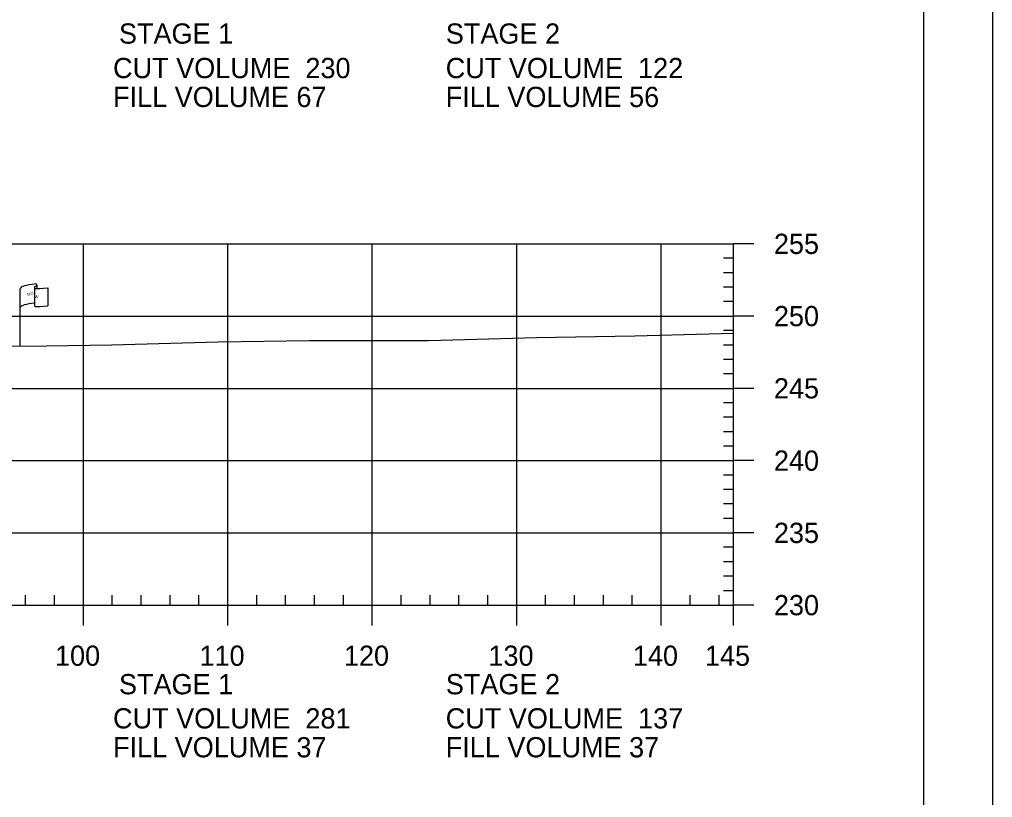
# Model space of a CAD drawing. Extents: x 1365647 to 1367999, y 387113 to 400173.
# Drawn here: x 1365989.7 to 1366057, y 395586.2 to 395640.1 of the extents above; entities that cross this region are included whole.
import ezdxf

# ---------------------------------------------------------------- set-up
doc = ezdxf.new("R2010")
doc.units = 0
for name, color, linetype in [('E_Existing ROW', 7, 'Continuous'), ('R_Axis', 7, 'Continuous'), ('R_Axis Annot', 7, 'Continuous'), ('R_Border', 7, 'Continuous'), ('R_Exist Surface', 7, 'Continuous'), ('R_Grid', 7, 'Continuous'), ('R_No Plot', 7, 'Continuous')]:
    doc.layers.add(name, color=color, linetype=linetype)

msp = doc.modelspace()

# ---------------------------------------------------------------- linework, layer by layer
at = {"layer": 'E_Existing ROW'}
for p, q in [((1365989.717, 395617.502), (1365989.717, 395621.453)), ((1365990.712, 395621.548), (1365990.712, 395621.534)), ((1365990.712, 395621.534), (1365990.712, 395620.308)), ((1365990.88, 395621.704), (1365990.88, 395621.463)), ((1365991.647, 395621.51), (1365991.647, 395620.27))]:
    msp.add_line(p, q, dxfattribs=at)
for centre, radius, start, end in [((1365990.79, 395621.548), 0.078, 88.6458, 274.28284), ((1365990.801, 395621.704), 0.0783, 263.07118, 93.95638), ((1365990.791, 395620.308), 0.0783, 180, 273.95638)]:
    msp.add_arc(centre, radius, start, end, dxfattribs=at)
for centre, major_axis, ratio, start_param, end_param in [((1365991.299, 395621.497), (-1.582, -0.043), 0.19887, 5.030368, 6.283185), ((1365992.006, 395621.612), (-1.227, -0.134), 0.052933, 0.159456, 1.268315), ((1365991.293, 395620.178), (-1.582, -0.043), 0.19887, 5.083035, 6.194897), ((1365992.006, 395620.372), (-1.227, -0.134), 0.052933, 0.159456, 1.268315)]:
    msp.add_ellipse(centre, major_axis=major_axis, ratio=ratio, start_param=start_param, end_param=end_param, dxfattribs=at)
at = {"layer": 'R_Axis'}
for p, q in [((1366039.095, 395599.561), (1366039.095, 395624.561)), ((1366040.495, 395624.561), (1366039.095, 395624.561)), ((1366039.095, 395623.561), (1366038.395, 395623.561)), ((1366039.095, 395622.561), (1366038.395, 395622.561)), ((1366039.095, 395621.561), (1366038.395, 395621.561)), ((1366039.095, 395620.561), (1366038.395, 395620.561)), ((1366040.495, 395619.561), (1366039.095, 395619.561)), ((1366039.095, 395618.561), (1366038.395, 395618.561)), ((1366039.095, 395617.561), (1366038.395, 395617.561)), ((1366039.095, 395616.561), (1366038.395, 395616.561)), ((1366039.095, 395615.561), (1366038.395, 395615.561)), ((1366040.495, 395614.561), (1366039.095, 395614.561)), ((1366039.095, 395613.561), (1366038.395, 395613.561)), ((1366039.095, 395612.561), (1366038.395, 395612.561)), ((1366039.095, 395611.561), (1366038.395, 395611.561)), ((1366039.095, 395610.561), (1366038.395, 395610.561)), ((1366040.495, 395609.561), (1366039.095, 395609.561)), ((1366039.095, 395608.561), (1366038.395, 395608.561)), ((1366039.095, 395607.561), (1366038.395, 395607.561)), ((1366039.095, 395606.561), (1366038.395, 395606.561)), ((1366039.095, 395605.561), (1366038.395, 395605.561)), ((1366040.495, 395604.561), (1366039.095, 395604.561)), ((1366039.095, 395603.561), (1366038.395, 395603.561)), ((1366039.095, 395602.561), (1366038.395, 395602.561)), ((1366039.095, 395601.561), (1366038.395, 395601.561)), ((1366039.095, 395600.561), (1366038.395, 395600.561)), ((1365990.095, 395599.561), (1365990.095, 395600.261)), ((1365992.095, 395599.561), (1365992.095, 395600.261)), ((1365996.095, 395599.561), (1365996.095, 395600.261)), ((1365998.095, 395599.561), (1365998.095, 395600.261)), ((1366000.095, 395599.561), (1366000.095, 395600.261)), ((1366002.095, 395599.561), (1366002.095, 395600.261)), ((1366006.095, 395599.561), (1366006.095, 395600.261)), ((1366008.095, 395599.561), (1366008.095, 395600.261)), ((1366010.095, 395599.561), (1366010.095, 395600.261)), ((1366012.095, 395599.561), (1366012.095, 395600.261)), ((1366016.095, 395599.561), (1366016.095, 395600.261)), ((1366018.095, 395599.561), (1366018.095, 395600.261)), ((1366020.095, 395599.561), (1366020.095, 395600.261)), ((1366022.095, 395599.561), (1366022.095, 395600.261)), ((1366026.095, 395599.561), (1366026.095, 395600.261)), ((1366028.095, 395599.561), (1366028.095, 395600.261)), ((1366030.095, 395599.561), (1366030.095, 395600.261)), ((1366032.095, 395599.561), (1366032.095, 395600.261)), ((1366036.095, 395599.561), (1366036.095, 395600.261)), ((1366038.095, 395599.561), (1366038.095, 395600.261)), ((1365749.095, 395599.561), (1366039.095, 395599.561)), ((1365994.095, 395598.161), (1365994.095, 395599.561)), ((1366004.095, 395598.161), (1366004.095, 395599.561)), ((1366014.095, 395598.161), (1366014.095, 395599.561)), ((1366024.095, 395598.161), (1366024.095, 395599.561)), ((1366034.095, 395598.161), (1366034.095, 395599.561)), ((1366039.095, 395598.161), (1366039.095, 395599.561)), ((1366040.495, 395599.561), (1366039.095, 395599.561))]:
    msp.add_line(p, q, dxfattribs=at)
at = {"layer": 'R_Border'}
msp.add_line((1366052.275, 395483.561), (1366052.275, 395689.021), dxfattribs=at)
at = {"layer": 'R_Exist Surface'}
msp.add_lwpolyline([(1365933.939, 395616.843), (1365945.588, 395616.489), (1365946.24, 395616.39), (1365946.305, 395616.447), (1365947.519, 395616.509), (1365958.742, 395617.002), (1365968.377, 395617.409), (1365972.389, 395617.466), (1365974.118, 395617.484), (1365991.544, 395617.505), (1365996.039, 395617.566), (1366003.433, 395617.789), (1366009.74, 395617.865), (1366017.975, 395617.879), (1366025.467, 395618.086), (1366032.276, 395618.187), (1366039.095, 395618.387)], dxfattribs=at)
at = {"layer": 'R_Grid'}
for p, q in [((1365749.095, 395624.561), (1366039.095, 395624.561)), ((1365994.095, 395599.561), (1365994.095, 395624.561)), ((1366004.095, 395599.561), (1366004.095, 395624.561)), ((1366014.095, 395599.561), (1366014.095, 395624.561)), ((1366024.095, 395599.561), (1366024.095, 395624.561)), ((1366034.095, 395599.561), (1366034.095, 395624.561)), ((1366039.095, 395599.561), (1366039.095, 395624.561)), ((1365749.095, 395619.561), (1366039.095, 395619.561)), ((1365749.095, 395614.561), (1366039.095, 395614.561)), ((1365749.095, 395609.561), (1366039.095, 395609.561)), ((1365749.095, 395604.561), (1366039.095, 395604.561)), ((1365749.095, 395599.561), (1366039.095, 395599.561))]:
    msp.add_line(p, q, dxfattribs=at)
at = {"layer": 'R_No Plot'}
msp.add_lwpolyline([(1365723.687, 395692.915), (1366057.027, 395692.915), (1366057.027, 395479.578), (1365723.687, 395479.578)], close=True, dxfattribs=at)

# ---------------------------------------------------------------- texts
at = {"layer": 'E_Existing ROW'}
for s, height, rotation, p in [('DWB 11-9-07', 0.001, 90, (1365990.88, 395621.464)), ('R ', 0.2, 9.98841, (1365990.236, 395620.955)), (' O', 0.2, 9.98841, (1365990.382, 395621)), ('W', 0.2, 351.17882, (1365990.712, 395620.831)), ('DWB 11-9-07', 0.001, 5.07169, (1365991.637, 395620.27)), ('DWB 11-9-07', 0.001, 90, (1365989.716, 395617.503))]:
    msp.add_text(s, height=height, rotation=rotation, dxfattribs=at).set_placement(p)
at = {"layer": 'R_Axis Annot'}
for s, p in [('STAGE 1', (1365996.559, 395638.413)), ('STAGE 2', (1366019.187, 395638.413)), ('CUT VOLUME  230', (1365996.152, 395636.027)), ('CUT VOLUME  122', (1366019.178, 395636.027)), ('FILL VOLUME 67', (1365996.152, 395634.027)), ('FILL VOLUME 56', (1366019.178, 395634.027)), ('255', (1366041.895, 395623.861)), ('250', (1366041.895, 395618.861)), ('245', (1366041.895, 395613.861)), ('240', (1366041.895, 395608.861)), ('235', (1366041.895, 395603.861)), ('230', (1366041.895, 395598.861)), ('100', (1365992.133, 395595.361)), ('110', (1366002.133, 395595.361)), ('120', (1366012.133, 395595.361)), ('130', (1366022.133, 395595.361)), ('140', (1366032.133, 395595.361)), ('145', (1366037.121, 395595.361)), ('STAGE 1', (1365996.559, 395593.391)), ('STAGE 2', (1366019.187, 395593.391)), ('CUT VOLUME  281', (1365996.152, 395591.027)), ('CUT VOLUME  137', (1366019.178, 395591.027)), ('FILL VOLUME 37', (1365996.152, 395589.027)), ('FILL VOLUME 37', (1366019.178, 395589.027))]:
    msp.add_text(s, height=1.4, dxfattribs=at).set_placement(p)

doc.saveas('drawing.dxf')
